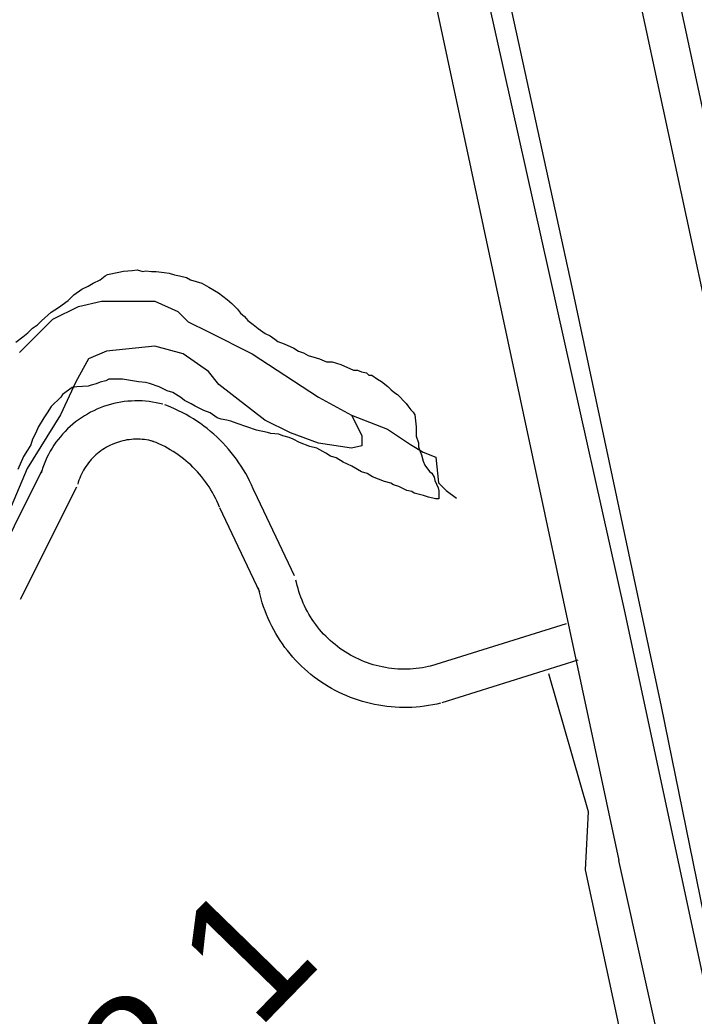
# Model space of a CAD drawing. Extents: x 3263578 to 3301413, y 764927 to 798602.
# Drawn here: x 3274758 to 3275286, y 788600 to 789379 of the extents above; entities that cross this region are included whole.
import ezdxf

# ---------------------------------------------------------------- set-up
doc = ezdxf.new("R2010")
doc.units = 0
for name, color, linetype in [('V-LEVE-TOET', 7, 'Continuous'), ('V-ROAD-CNTR', 7, 'Continuous'), ('V-SITE-VEGE', 7, 'Continuous'), ('V-SURV-IDEN', 7, 'Continuous'), ('V-SURV-LINE', 7, 'Continuous'), ('V-TOPO-SHOR', 7, 'Continuous')]:
    doc.layers.add(name, color=color, linetype=linetype)

msp = doc.modelspace()

# ---------------------------------------------------------------- linework, layer by layer
at = {"layer": 'V-LEVE-TOET'}
msp.add_lwpolyline([(3275046.75, 789814.62), (3275119.48, 789492.88), (3275189.89, 789170.12), (3275259.84, 788841.92), (3275345.66, 788420.71), (3275423.52, 788043.87)], dxfattribs=at)
at = {"layer": 'V-ROAD-CNTR'}
for points in [[(3274094.3, 794018.7), (3274215.32, 793444.52), (3274447.4, 792362.36), (3274734.47, 791022.04), (3274976.4, 789891.86), (3275226.53, 788721.29)], [(3274869.54, 789078.52), (3274867.1, 789079.14), (3274864.38, 789079.72), (3274861.64, 789080.2), (3274858.88, 789080.59), (3274856.12, 789080.88), (3274853.34, 789081.07), (3274850.56, 789081.16), (3274847.78, 789081.15), (3274845, 789081.04), (3274842.22, 789080.83), (3274839.46, 789080.53), (3274836.7, 789080.13), (3274833.97, 789079.63), (3274831.25, 789079.03), (3274828.55, 789078.33), (3274825.89, 789077.55), (3274823.25, 789076.66), (3274820.65, 789075.69), (3274818.08, 789074.62), (3274815.54, 789073.46), (3274813.06, 789072.21), (3274810.62, 789070.87), (3274808.23, 789069.45), (3274805.89, 789067.94), (3274803.6, 789066.35), (3274801.38, 789064.68), (3274799.21, 789062.93), (3274797.11, 789061.11), (3274795.08, 789059.22), (3274793.11, 789057.25), (3274791.21, 789055.21), (3274789.39, 789053.11), (3274787.65, 789050.94), (3274785.98, 789048.72), (3274784.39, 789046.43), (3274782.88, 789044.09), (3274781.46, 789041.7), (3274780.13, 789039.26), (3274778.88, 789036.77), (3274777.72, 789034.24), (3274776.66, 789031.67), (3274775.68, 789029.07), (3274774.81, 789026.46), (3274774.27, 789024.66)], [(3274941.61, 789009.53), (3274940.42, 789012.41), (3274939.06, 789015.45), (3274937.62, 789018.44), (3274936.1, 789021.39), (3274934.5, 789024.3), (3274932.81, 789027.17), (3274931.05, 789029.99), (3274929.22, 789032.76), (3274927.31, 789035.48), (3274925.32, 789038.14), (3274923.26, 789040.75), (3274921.13, 789043.3), (3274918.93, 789045.79), (3274916.67, 789048.22), (3274914.33, 789050.59), (3274911.94, 789052.89), (3274909.48, 789055.13), (3274906.96, 789057.3), (3274904.38, 789059.39), (3274901.75, 789061.42), (3274899.06, 789063.37), (3274896.31, 789065.25), (3274893.52, 789067.05), (3274890.68, 789068.77), (3274887.79, 789070.42), (3274884.86, 789071.99), (3274881.89, 789073.47), (3274878.88, 789074.87), (3274875.83, 789076.19), (3274872.78, 789077.41), (3274871.16, 789078.02)], [(3274862.23, 789049.43), (3274860.31, 789049.91), (3274858.63, 789050.27), (3274856.94, 789050.57), (3274855.25, 789050.8), (3274853.54, 789050.98), (3274851.83, 789051.1), (3274850.12, 789051.15), (3274848.4, 789051.15), (3274846.69, 789051.08), (3274844.98, 789050.96), (3274843.27, 789050.77), (3274841.58, 789050.52), (3274839.89, 789050.21), (3274838.22, 789049.84), (3274836.55, 789049.42), (3274834.91, 789048.93), (3274833.28, 789048.39), (3274831.68, 789047.78), (3274830.09, 789047.12), (3274828.54, 789046.41), (3274827, 789045.64), (3274825.5, 789044.82), (3274824.02, 789043.94), (3274822.58, 789043.01), (3274821.17, 789042.03), (3274819.8, 789041), (3274818.47, 789039.93), (3274817.17, 789038.8), (3274815.92, 789037.63), (3274814.7, 789036.42), (3274813.54, 789035.16), (3274812.41, 789033.87), (3274811.34, 789032.53), (3274810.31, 789031.16), (3274809.33, 789029.75), (3274808.4, 789028.31), (3274807.53, 789026.84), (3274806.71, 789025.33), (3274805.94, 789023.8), (3274805.22, 789022.24), (3274804.56, 789020.65), (3274803.96, 789019.05), (3274803.41, 789017.39), (3274803, 789016.03)], [(3274913.9, 788998.04), (3274912.87, 789000.54), (3274911.85, 789002.81), (3274910.76, 789005.07), (3274909.62, 789007.29), (3274908.41, 789009.48), (3274907.15, 789011.63), (3274905.82, 789013.75), (3274904.44, 789015.84), (3274903.01, 789017.88), (3274901.51, 789019.88), (3274899.97, 789021.84), (3274898.36, 789023.76), (3274896.71, 789025.64), (3274895.01, 789027.46), (3274893.25, 789029.24), (3274891.45, 789030.97), (3274889.6, 789032.66), (3274887.71, 789034.29), (3274885.77, 789035.86), (3274883.79, 789037.38), (3274881.77, 789038.85), (3274879.7, 789040.26), (3274877.61, 789041.62), (3274875.47, 789042.91), (3274873.3, 789044.15), (3274871.09, 789045.33), (3274868.86, 789046.44), (3274866.59, 789047.5), (3274864.3, 789048.49), (3274861.94, 789049.44), (3274860.61, 789049.93)], [(3274775.22, 789027.05), (3274731.17, 788939.02)], [(3274802.05, 789013.63), (3274758, 788925.6)], [(3274972.75, 788944.25), (3274941.3, 789010.24)], [(3274945.67, 788931.34), (3274914.22, 788997.33)], [(3275080.25, 788873.68), (3275077.68, 788873.08), (3275075.3, 788872.58), (3275072.9, 788872.16), (3275070.5, 788871.8), (3275068.09, 788871.51), (3275065.66, 788871.29), (3275063.23, 788871.14), (3275060.81, 788871.05), (3275058.37, 788871.04), (3275055.94, 788871.09), (3275053.51, 788871.21), (3275051.09, 788871.39), (3275048.67, 788871.65), (3275046.26, 788871.97), (3275043.86, 788872.36), (3275041.47, 788872.82), (3275039.09, 788873.34), (3275036.74, 788873.93), (3275034.39, 788874.59), (3275032.07, 788875.31), (3275029.77, 788876.1), (3275027.49, 788876.95), (3275025.24, 788877.86), (3275023.01, 788878.84), (3275020.81, 788879.88), (3275018.64, 788880.98), (3275016.5, 788882.14), (3275014.4, 788883.36), (3275012.33, 788884.64), (3275010.3, 788885.98), (3275008.31, 788887.37), (3275006.35, 788888.82), (3275004.44, 788890.32), (3275002.57, 788891.87), (3275000.74, 788893.48), (3274998.97, 788895.14), (3274997.23, 788896.85), (3274995.55, 788898.6), (3274993.91, 788900.4), (3274992.33, 788902.25), (3274990.8, 788904.14), (3274989.32, 788906.07), (3274987.9, 788908.04), (3274986.54, 788910.06), (3274985.23, 788912.11), (3274983.98, 788914.19), (3274982.78, 788916.31), (3274981.65, 788918.46), (3274980.58, 788920.65), (3274979.57, 788922.86), (3274978.62, 788925.1), (3274977.74, 788927.37), (3274976.92, 788929.65), (3274976.16, 788931.97), (3274975.47, 788934.3), (3274974.85, 788936.65), (3274974.28, 788939.04), (3274973.89, 788940.89)], [(3275087.14, 788844.48), (3275084.16, 788843.78), (3275080.95, 788843.12), (3275077.73, 788842.55), (3275074.49, 788842.07), (3275071.24, 788841.68), (3275067.98, 788841.38), (3275064.71, 788841.17), (3275061.44, 788841.06), (3275058.17, 788841.03), (3275054.89, 788841.1), (3275051.62, 788841.26), (3275048.36, 788841.51), (3275045.1, 788841.86), (3275041.86, 788842.29), (3275038.63, 788842.82), (3275035.42, 788843.43), (3275032.22, 788844.14), (3275029.04, 788844.93), (3275025.89, 788845.81), (3275022.77, 788846.79), (3275019.67, 788847.85), (3275016.6, 788848.99), (3275013.57, 788850.22), (3275010.57, 788851.54), (3275007.61, 788852.94), (3275004.69, 788854.42), (3275001.82, 788855.98), (3274998.98, 788857.62), (3274996.2, 788859.34), (3274993.46, 788861.14), (3274990.78, 788863.02), (3274988.15, 788864.96), (3274985.58, 788866.99), (3274983.06, 788869.08), (3274980.6, 788871.24), (3274978.21, 788873.48), (3274975.88, 788875.77), (3274973.61, 788878.13), (3274971.41, 788880.56), (3274969.28, 788883.04), (3274967.22, 788885.59), (3274965.23, 788888.19), (3274963.32, 788890.85), (3274961.48, 788893.55), (3274959.72, 788896.31), (3274958.03, 788899.12), (3274956.43, 788901.97), (3274954.91, 788904.87), (3274953.46, 788907.81), (3274952.1, 788910.79), (3274950.83, 788913.8), (3274949.64, 788916.85), (3274948.53, 788919.93), (3274947.52, 788923.04), (3274946.59, 788926.18), (3274945.75, 788929.34), (3274945, 788932.5), (3274944.54, 788934.71)], [(3275185.49, 788906.67), (3275079.21, 788873.4)], [(3275194.46, 788878.04), (3275088.18, 788844.77)], [(3275718.22, 786460.45), (3275704.97, 786520.43), (3275595.66, 787020.11), (3275372.6, 788064.07), (3275226.53, 788721.29)]]:
    msp.add_lwpolyline(points, dxfattribs=at)
at = {"layer": 'V-SITE-VEGE'}
for points in [[(3274754.46, 789127.04), (3274760.13, 789131.37), (3274763.92, 789134.46), (3274767.71, 789138.18), (3274771.49, 789140.65), (3274774.64, 789143.75), (3274782.22, 789150.57), (3274787.88, 789154.27), (3274795.45, 789159.83), (3274799.87, 789164.17), (3274806.17, 789168.5), (3274811.2, 789170.95), (3274814.98, 789173.42), (3274820.63, 789175.87), (3274824.42, 789178.97), (3274826.31, 789180.2), (3274835.09, 789182), (3274838.85, 789182.59), (3274845.74, 789183.15), (3274849.5, 789183.74), (3274853.87, 789182.45), (3274856.38, 789183.05), (3274860.75, 789182.39), (3274864.51, 789182.35), (3274870.76, 789181.67), (3274874.51, 789181.01), (3274878.88, 789179.71), (3274882.63, 789179.05), (3274888.25, 789177.75), (3274891.36, 789175.84), (3274900.1, 789173.26), (3274905.71, 789170.08), (3274913.18, 789165.62), (3274920.02, 789160.55), (3274923.74, 789157.39), (3274928.08, 789152.97), (3274930.56, 789149.82), (3274933.66, 789147.28), (3274936.14, 789144.13), (3274940.49, 789140.96), (3274944.21, 789137.79), (3274949.81, 789133.99), (3274953.55, 789132.07), (3274957.28, 789129.54), (3274959.77, 789127.63), (3274964.76, 789125.71), (3274972.24, 789122.51), (3274975.97, 789119.97), (3274979.71, 789118.69), (3274983.45, 789116.77), (3274989.69, 789114.84), (3274992.19, 789114.19), (3274997.8, 789111.63)], [(3274997.8, 789111.63), (3275002.18, 789111.59), (3275009.05, 789109.65), (3275019.02, 789105.18), (3275022.15, 789105.15), (3275025.27, 789103.87), (3275029.02, 789103.2), (3275030.88, 789101.31), (3275033.38, 789101.29), (3275037.73, 789098.12), (3275040.85, 789096.21), (3275045.82, 789092.41), (3275048.3, 789089.88), (3275051.4, 789087.35), (3275053.27, 789086.08), (3275060.09, 789079.13), (3275061.33, 789077.24), (3275063.8, 789074.09), (3275065.66, 789072.2), (3275066.89, 789070.31), (3275068.06, 789060.91), (3275067.99, 789053.4), (3275069.82, 789048.37), (3275069.79, 789045.24), (3275071.01, 789041.47), (3275072.24, 789038.96), (3275073.44, 789033.94), (3275074.66, 789030.8), (3275078.37, 789025.76), (3275080.24, 789024.49), (3275082.09, 789021.34), (3275082.69, 789018.83), (3275085.14, 789013.18), (3275085.74, 789010.67), (3275085.71, 789007.54), (3275085.69, 789004.41), (3275083.18, 789004.43), (3275077.56, 789005.74), (3275073.82, 789007.02), (3275066.32, 789008.97), (3275064.46, 789010.24), (3275060.71, 789010.9), (3275054.48, 789014.09), (3275050.11, 789015.38), (3275048.24, 789016.65), (3275043.25, 789017.95), (3275033.9, 789021.79), (3275029.54, 789024.33), (3275025.17, 789025.63), (3275017.7, 789030.08), (3275010.84, 789033.27), (3275005.24, 789036.45), (3275000.87, 789037.74), (3274997.14, 789040.29), (3274990.29, 789044.1), (3274984.67, 789045.41), (3274976.56, 789048.61), (3274971.58, 789051.16), (3274968.46, 789052.44), (3274963.46, 789053.74), (3274960.34, 789055.02), (3274954.09, 789055.71), (3274951.59, 789056.36), (3274942.85, 789058.32), (3274927.88, 789063.46), (3274922.88, 789065.39), (3274919.76, 789066.04), (3274915.39, 789066.71), (3274912.27, 789067.99), (3274906.67, 789071.8), (3274901.68, 789073.72), (3274894.83, 789076.91), (3274891.71, 789078.82), (3274886.73, 789081.37), (3274883.63, 789083.9), (3274877.4, 789087.71), (3274873.03, 789089.01), (3274866.8, 789092.2), (3274859.31, 789094.77), (3274856.19, 789095.42), (3274850.56, 789096.1), (3274838.06, 789098.1), (3274827.42, 789098.19), (3274824.91, 789096.96), (3274820.52, 789095.76), (3274817.38, 789094.53), (3274813.61, 789093.32), (3274811.1, 789092.71), (3274802.33, 789092.17), (3274798.57, 789091.58), (3274791, 789086.02), (3274789.74, 789084.15), (3274782.16, 789076.71), (3274778.98, 789071.73), (3274776.44, 789068), (3274771.99, 789060.53), (3274770.08, 789056.17), (3274767.52, 789051.18), (3274766.23, 789046.81), (3274763.69, 789042.45), (3274760.51, 789037.47)], [(3274760.51, 789037.47), (3274756.04, 789027.5)]]:
    msp.add_lwpolyline(points, dxfattribs=at)
at = {"layer": 'V-SURV-LINE'}
for points in [[(3274809.01, 791556.02), (3275346.26, 789058.24)], [(3275316.93, 789051.92), (3274779.68, 791549.7)]]:
    msp.add_lwpolyline(points, dxfattribs=at)
at = {"layer": 'V-TOPO-SHOR'}
for points in [[(3275370.62, 788265.94), (3275231.71, 788915.27), (3275071.24, 789634.09)], [(3274757.49, 789119.1), (3274783.49, 789145.09), (3274803.49, 789155.09), (3274821.49, 789159.09), (3274833.49, 789159.09), (3274863.48, 789159.08), (3274881.48, 789151.08), (3274889.48, 789143.08), (3274905.48, 789135.08), (3274939.48, 789118.08), (3274991.47, 789084.08), (3275017.47, 789070.08), (3275025.47, 789054.08), (3275025.47, 789046.08), (3275017.47, 789044.08), (3274991.47, 789048.08), (3274969.47, 789056.08), (3274949.47, 789066.08), (3274913.48, 789094.08), (3274905.48, 789104.08), (3274885.48, 789118.08), (3274863.48, 789124.09), (3274825.48, 789120.09), (3274811.48, 789114.09), (3274801.48, 789096.09), (3274789.48, 789070.1), (3274763.48, 789028.1), (3274723.47, 788934.11)], [(3275017.47, 789070.08), (3275045.47, 789059.07), (3275063.46, 789047.07), (3275073.46, 789041.07), (3275083.46, 789037.07), (3275085.46, 789017.07), (3275091.46, 789011.07), (3275099.46, 789005.07)], [(3275281.97, 788335.43), (3275200.54, 788714.01), (3275202.94, 788759.53), (3275171.8, 788867.36)]]:
    msp.add_lwpolyline(points, dxfattribs=at)

# ---------------------------------------------------------------- texts
at = {"layer": 'V-SURV-IDEN'}
msp.add_text('2500+68.1', height=100, rotation=45.79495, dxfattribs=at).set_placement((3274551.85, 788184.95))

doc.saveas('drawing.dxf')
